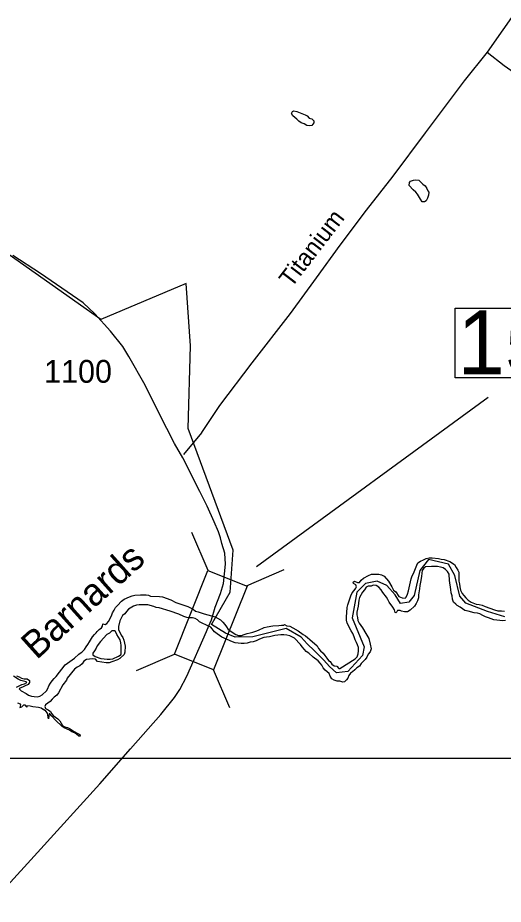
# Model space of a CAD drawing. Extents: x 2290055 to 2389491, y 66597 to 237875.
# Drawn here: x 2320275 to 2322939, y 148924 to 153790 of the extents above; entities that cross this region are included whole.
import ezdxf

# ---------------------------------------------------------------- set-up
doc = ezdxf.new("R2010")
doc.units = 0
for name, color, linetype in [('Exist Boundary Political City Limit New', 7, 'Continuous'), ('Exist Hydrographic Creek Double Shore', 7, 'Continuous'), ('Exist Hydrographic Creek Single Shore Label', 7, 'Continuous'), ('Exist Hydrographic Island Shore', 7, 'Continuous'), ('Exist Hydrographic Pond Under 1500 Sq Ft', 7, 'Continuous'), ('Exist Road Non-System Type 51', 7, 'Continuous'), ('Exist Road Non-System Type 51 Label', 7, 'Continuous'), ('Exist Road Secondary Structure Standard Bridge CELL', 7, 'Continuous'), ('Exist Road Secondary Structure Standard Bridge Number Label', 7, 'Continuous'), ('Exist Road Secondary Type 51 Attributed', 7, 'Continuous'), ('Exist Road Secondary Type 51 Number Label', 7, 'Continuous'), ('Map Preparation Boundary City Limit Buffer Line', 7, 'Continuous'), ('Map Preparation Inset Cut Line', 7, 'Continuous')]:
    doc.layers.add(name, color=color, linetype=linetype)

msp = doc.modelspace()

# ---------------------------------------------------------------- linework, layer by layer
at = {"layer": 'Exist Boundary Political City Limit New'}
for points in [[(2322176.2, 150336.7), (2322166.2, 150288.7), (2322085.5, 150200.4), (2322023.5, 150194.7), (2321985.5, 150228.5), (2321954, 150263.2), (2321904, 150315.3), (2321862.5, 150353.6), (2321830.8, 150389.7), (2321747.5, 150437.6), (2321566, 150392.2), (2321467.5, 150389.7), (2321415.5, 150411), (2321339, 150458.7), (2321441.2, 150636.4), (2321457, 150868.2), (2321209.8, 151535.7), (2321223.2, 151988.9), (2321199.8, 152331.9), (2320731, 152133.2), (2320008.2, 152641.4)], [(2322948, 150500.7), (2322852, 150530.9), (2322733, 150577.2), (2322700.8, 150614.2), (2322674, 150727.8), (2322637.8, 150790.8), (2322529.2, 150816), (2322481.2, 150755.5), (2322451, 150619.2), (2322420.8, 150581.4), (2322375.5, 150573.8), (2322345.2, 150621.8), (2322299.5, 150673.5), (2322246.8, 150697.5), (2322183.8, 150684.8), (2322135.8, 150636.9), (2322110.8, 150495.6), (2322176.2, 150336.7)]]:
    msp.add_lwpolyline(points, dxfattribs=at)
at = {"layer": 'Exist Hydrographic Creek Double Shore'}
for points in [[(2321400.5, 150471.7), (2321412, 150458.8), (2321421.5, 150446.3), (2321429.7, 150431.5), (2321471, 150403.9), (2321487, 150399.1), (2321503, 150399.4), (2321517.2, 150404.9), (2321534.2, 150409.9), (2321551, 150413.9), (2321566, 150416.5), (2321581.2, 150422.8), (2321595.5, 150427.3), (2321626.5, 150442.2), (2321643, 150446), (2321675.5, 150451.1), (2321707, 150454.6), (2321722.5, 150455), (2321733, 150456.4), (2321738.5, 150460.2), (2321751.2, 150452.4), (2321768, 150449.6), (2321785, 150441.1), (2321813.5, 150425), (2321840.5, 150404.7), (2321854.5, 150397.1), (2321865.5, 150388.5), (2321877.2, 150376.1), (2321917.5, 150342.1), (2321925.5, 150326.9), (2321937.2, 150314.8), (2321950.7, 150302.3), (2321961, 150288.7), (2321970.2, 150273.9), (2321981, 150261.5), (2321990, 150256.7), (2321998.2, 150242.1), (2322011, 150233), (2322026.2, 150229.9), (2322036.5, 150218.3), (2322042.2, 150217.5), (2322125.7, 150270), (2322137.7, 150281.6), (2322143, 150298.7), (2322145, 150315.3), (2322144, 150332.4), (2322140.2, 150346.9), (2322133.2, 150360.2), (2322127.2, 150375.4), (2322121.7, 150392.4), (2322114.5, 150409.1), (2322105.2, 150424.5), (2322083.5, 150467.3), (2322079.7, 150483.3), (2322078.5, 150499.1), (2322083.5, 150551.9), (2322086.2, 150568.1), (2322092, 150583.1), (2322102.7, 150616.7), (2322110, 150632.2), (2322121.5, 150645.5), (2322130.5, 150658.8), (2322133.5, 150665.6), (2322129.5, 150676.6), (2322117, 150685), (2322116, 150692.5), (2322122, 150696.4), (2322139.5, 150690.1), (2322150, 150690.4), (2322160, 150702.9), (2322173, 150712.9), (2322199.7, 150729.1), (2322216, 150734.7), (2322235.5, 150736.2), (2322255.5, 150736.3), (2322270.7, 150732.4), (2322285.7, 150725), (2322309, 150698), (2322327, 150665.2), (2322337.5, 150648.4), (2322349.2, 150638.3), (2322366.2, 150613.5), (2322383.7, 150605.7), (2322400, 150603.2), (2322406, 150609), (2322414.5, 150626.3), (2322420, 150644.6), (2322426, 150677.5), (2322434, 150709.1), (2322439.5, 150726.7), (2322446.7, 150740.1), (2322464.2, 150784.2), (2322471, 150798), (2322484.7, 150807.1), (2322500.5, 150814.6), (2322516, 150820.9), (2322532, 150825.2), (2322548.5, 150825.6)], [(2322548.5, 150825.6), (2322583.2, 150821.9), (2322598.5, 150817.8), (2322615.5, 150815.2), (2322645.7, 150805.9), (2322672, 150787.9), (2322680.5, 150772.1), (2322690.5, 150757.7), (2322694.7, 150745.8), (2322695.2, 150697.6), (2322698.5, 150682), (2322700.5, 150666.8), (2322705.2, 150647.5), (2322713.2, 150629.7), (2322722.5, 150617.6), (2322734, 150605.1), (2322747.2, 150593.3), (2322762.5, 150582.7), (2322791.2, 150570), (2322807.5, 150568.5), (2322823.5, 150565.1), (2322839.5, 150557.5), (2322890.7, 150539.2), (2322909.7, 150535.1), (2322928.5, 150534.9), (2322945.7, 150532.2)], [(2322952, 150480.9), (2322936.2, 150479.5), (2322904.2, 150482.2), (2322886.5, 150485.1), (2322872.2, 150489.8), (2322858, 150495.9), (2322842, 150500.8), (2322826.2, 150508.4), (2322809.7, 150517.8), (2322798, 150521.2), (2322778.7, 150522.5), (2322746, 150532.9), (2322728.7, 150536.7), (2322715, 150545.4), (2322702.5, 150554.6), (2322687, 150562.7), (2322678, 150570), (2322665.5, 150582.5), (2322661, 150599.2), (2322658, 150616.7), (2322653.5, 150633.5), (2322650.5, 150650.7), (2322644.2, 150701.6), (2322641.7, 150734.9), (2322633, 150751), (2322622.5, 150761.9), (2322609.5, 150769.6), (2322594.7, 150773.9), (2322578.7, 150776.8), (2322544.7, 150777.7), (2322512.2, 150775.8), (2322503.7, 150768.5), (2322494.2, 150755.9), (2322492, 150740.5), (2322490.5, 150722.4), (2322484.2, 150691), (2322481.2, 150672.8), (2322479.7, 150655.5), (2322473.7, 150622.6), (2322473.2, 150606), (2322467.7, 150588.3), (2322461.5, 150573.8), (2322451.7, 150559.1), (2322427.5, 150537.4), (2322413.7, 150529.1), (2322397.5, 150528.8), (2322380.7, 150532.3), (2322372.7, 150536), (2322359.5, 150536.4), (2322355.7, 150529.6), (2322350, 150523.1), (2322346.5, 150524.3), (2322345, 150532.3), (2322341.5, 150540.6), (2322333, 150555.1), (2322312.5, 150581.1), (2322306.5, 150595.7), (2322297.5, 150609.9), (2322278.5, 150634.9), (2322270, 150649.8), (2322256.2, 150664.5), (2322242, 150674), (2322225.7, 150676), (2322213.5, 150670.4), (2322197, 150669.1), (2322186.2, 150664.7), (2322177, 150650.3), (2322166, 150637), (2322150.5, 150607.8), (2322147, 150593), (2322142.2, 150560.7), (2322136.2, 150527.9), (2322136.2, 150512.6), (2322138.5, 150497.4), (2322142, 150481.5), (2322148, 150467.4)], [(2320267.7, 150177.8), (2320282.5, 150172.3), (2320296.5, 150165.3), (2320311.2, 150161.7), (2320326.7, 150161), (2320339, 150151.6), (2320340.7, 150141.2), (2320332, 150129.7), (2320288.2, 150110.6), (2320283.2, 150106), (2320294, 150094.3), (2320322, 150080), (2320335, 150071.7), (2320350, 150066.6), (2320365, 150063.4), (2320381.2, 150063), (2320396.2, 150065.9), (2320410, 150073.9), (2320433.5, 150094.9), (2320440.7, 150108.7), (2320446.5, 150123), (2320455, 150137.3), (2320464, 150150), (2320474.7, 150162.1), (2320486.5, 150173.5), (2320535.2, 150237), (2320547.5, 150247.9), (2320560.7, 150256.3), (2320587, 150275.4), (2320610.2, 150295.7), (2320623, 150305.7), (2320628.6, 150308.4), (2320629.3, 150308.7), (2320641, 150321.9), (2320650, 150337.6), (2320660.5, 150350.4), (2320669.7, 150363.7), (2320685.5, 150391.3), (2320695.7, 150404.4), (2320705.5, 150412.7), (2320711, 150420.6), (2320722.5, 150432.1), (2320734.2, 150441.4), (2320741.2, 150449.5), (2320743, 150463.3), (2320755.5, 150459.5), (2320764, 150463.9), (2320773.2, 150476.3), (2320789.5, 150507.5), (2320795, 150522.6), (2320803.5, 150538.6), (2320812.2, 150551.9), (2320823.5, 150562.8), (2320845.2, 150587.7), (2320858.5, 150598.7), (2320888.7, 150611), (2320903.2, 150615.9), (2320918, 150619.6), (2320948, 150622.3), (2320979.5, 150622.7), (2320993, 150621), (2321004.2, 150614.2), (2321053.5, 150613.5), (2321070, 150611.1), (2321115.5, 150595.4), (2321143.5, 150580.1), (2321175.2, 150568.6), (2321208, 150558), (2321222.2, 150550), (2321237.5, 150542.7), (2321250.5, 150533.3), (2321264.7, 150528), (2321297.2, 150518), (2321359, 150501.7), (2321387, 150484.1), (2321400.5, 150471.7)], [(2322148, 150467.4), (2322157, 150453.5), (2322167, 150440.9), (2322184.2, 150410.7), (2322201.5, 150383.1), (2322209.5, 150351.4), (2322215, 150325.5), (2322208, 150309.7), (2322197.5, 150295.7), (2322189.7, 150280.1), (2322180.7, 150267.7), (2322158.7, 150244.9), (2322149.7, 150230.4), (2322136, 150221.4), (2322125.5, 150210.3), (2322112.7, 150199.1), (2322101.5, 150193), (2322092, 150179.1), (2322086.2, 150165.3), (2322078.7, 150156.4), (2322067.5, 150145.3), (2322058.5, 150142), (2322042.7, 150147.9), (2322027, 150149.1), (2322011, 150154.4), (2321998, 150161.9), (2321988.5, 150175), (2321983.5, 150189.6), (2321961.5, 150208.5), (2321951.7, 150221.9), (2321943.2, 150235.8), (2321934.2, 150247.8), (2321923.7, 150259.4), (2321895.5, 150280.1), (2321872, 150301.9), (2321857.7, 150311.3), (2321848, 150322.9), (2321835.5, 150336), (2321827.5, 150349.4), (2321794.5, 150383.7), (2321767.5, 150397.3), (2321751.2, 150401.1), (2321735, 150403.1), (2321718.7, 150402.9), (2321686.5, 150399.5), (2321655.7, 150392.1), (2321639.7, 150390.3), (2321625, 150387.2), (2321610, 150383.1), (2321597.5, 150376.4), (2321583, 150370), (2321567.5, 150365), (2321550.5, 150361.6), (2321534, 150356.9), (2321518, 150355.4), (2321501.5, 150355.5), (2321485, 150356.1), (2321468.5, 150358.6), (2321453.2, 150363.8), (2321395.5, 150390.3), (2321368.5, 150407.8), (2321355.5, 150419.7), (2321334, 150445), (2321288, 150467.3), (2321272.7, 150473.3), (2321261.2, 150484.2), (2321248.5, 150492.2), (2321233.5, 150495.6), (2321217.7, 150495.7), (2321202.5, 150497.2), (2321186.5, 150503.1), (2321158.2, 150515.5), (2321111.5, 150531.7), (2321051, 150549.9), (2321035.5, 150551.8), (2321021.7, 150558.3), (2320989.2, 150566.4), (2320973.5, 150567.6), (2320941, 150567.5), (2320926, 150565.2), (2320910.5, 150560.2), (2320882.2, 150544.1), (2320871.7, 150531.4), (2320862.5, 150517.2), (2320850.5, 150507.9), (2320843.5, 150493.6), (2320835.2, 150479.4), (2320828.7, 150448.1), (2320829, 150432.1), (2320843, 150401.6), (2320852.2, 150387.3), (2320857.5, 150372.7), (2320861.7, 150357.2), (2320864.5, 150340.4), (2320862.5, 150307.9), (2320858.5, 150294.6), (2320836, 150272.7), (2320822.5, 150265.5), (2320791.2, 150253.9)], [(2320791.2, 150253.9), (2320776, 150249.6), (2320760.5, 150248.4), (2320712.5, 150256.9), (2320702, 150269.5), (2320684.7, 150271.1), (2320652, 150266.3), (2320638, 150258.1), (2320628.7, 150243.2), (2320616, 150231.6), (2320601.2, 150224.6), (2320587.5, 150213.7), (2320546.5, 150164.9), (2320542, 150154.6), (2320523.2, 150127.8), (2320499.5, 150084.3), (2320489.2, 150070.5), (2320475.5, 150059.8), (2320464.2, 150049.3), (2320453, 150037), (2320428, 150019.1), (2320424, 150009.5), (2320427.5, 149998.5), (2320442, 149991.5), (2320455, 149982.2), (2320462.5, 149969.6), (2320470, 149959.8), (2320483, 149951), (2320495, 149941.4), (2320505.5, 149930.6), (2320521.7, 149904.5), (2320533, 149897.8), (2320548.5, 149893.2), (2320562.5, 149886.4), (2320575, 149877.5), (2320588.2, 149869.7), (2320602.2, 149862.8), (2320615.5, 149854.7), (2320618.5, 149846.4), (2320610.5, 149846.5), (2320598.5, 149856.5), (2320586, 149865.3), (2320571.7, 149870.6), (2320558.5, 149879.4), (2320530, 149891.5), (2320517.7, 149901.3), (2320483.7, 149932.9), (2320461.5, 149956.2), (2320452.2, 149968.1), (2320447.5, 149971.2), (2320446, 149956.2), (2320443.5, 149942.1), (2320438.5, 149973.3), (2320428.7, 149982.9), (2320416, 149991.9)], [(2320269.2, 150115.2), (2320283.2, 150122.9), (2320297.2, 150129.3), (2320311.7, 150134.5), (2320324.7, 150140.2), (2320322, 150145), (2320292.2, 150151.3), (2320277.5, 150158.9), (2320251.2, 150175.4)]]:
    msp.add_lwpolyline(points, dxfattribs=at)
at = {"layer": 'Exist Hydrographic Island Shore'}
for points in [[(2320782.2, 150269.9), (2320797.2, 150270.9), (2320828.5, 150284.9), (2320842, 150294.6), (2320843.5, 150309.7), (2320843.2, 150343.2), (2320841, 150358.7), (2320837, 150374.7), (2320818.7, 150403.5), (2320811.2, 150420), (2320806, 150424.5), (2320790.7, 150423.8), (2320779.2, 150411.7), (2320764.5, 150404.5), (2320730, 150366.4), (2320711.5, 150342), (2320705, 150329.1), (2320697, 150315.6), (2320688, 150302.6), (2320687.7, 150292.7), (2320700.2, 150284.1), (2320732, 150272.2), (2320749, 150270.4), (2320766.5, 150269.9), (2320782.2, 150269.9)], [(2320273.5, 150029.1), (2320288, 150024.1), (2320290.7, 150018.9), (2320287.2, 150004.1), (2320297.2, 150007.4), (2320308.2, 150017.8), (2320313.7, 150019.2), (2320321.2, 150008.7), (2320326, 150006.3), (2320328.2, 150015.1), (2320343.2, 150013), (2320358, 150008.9), (2320389.5, 150006.2), (2320404.5, 150002.2), (2320416, 149991.9)]]:
    msp.add_lwpolyline(points, dxfattribs=at)
at = {"layer": 'Exist Hydrographic Pond Under 1500 Sq Ft'}
for points in [[(2321876.8, 153196.8), (2321861.8, 153198.9), (2321846.3, 153207.2), (2321830.8, 153212.8), (2321818, 153221.8), (2321807.3, 153233.1), (2321783.8, 153251.5), (2321778, 153263.8), (2321782, 153274.7), (2321790.8, 153278.5), (2321806, 153274.3), (2321852.8, 153256.4), (2321863, 153250.5), (2321875, 153238.4), (2321888.3, 153234.4), (2321899.3, 153223.7), (2321899.8, 153212.4), (2321888.3, 153198.8), (2321876.8, 153196.8)], [(2322507.2, 152778.7), (2322493.9, 152779.3), (2322484.9, 152793.3), (2322468.9, 152821.2), (2322458.7, 152833), (2322445.2, 152845.5), (2322422.2, 152869.3), (2322423.7, 152885.9), (2322430.2, 152891.9), (2322446.2, 152897.7), (2322459.2, 152900.3), (2322474.9, 152897.8), (2322486.7, 152888), (2322497.4, 152877), (2322509.9, 152866.9), (2322519.7, 152853.2), (2322525.7, 152839.5), (2322530.2, 152832.8), (2322528.7, 152816.1), (2322523.2, 152799.8), (2322515.2, 152785.6), (2322507.2, 152778.7)]]:
    msp.add_lwpolyline(points, dxfattribs=at)
at = {"layer": 'Exist Road Non-System Type 51'}
msp.add_line((2321282.6, 151511), (2321185, 151392.9), dxfattribs=at)
for points in [[(2323683.5, 154716.8), (2323646.6, 154667.5), (2323383.9, 154323), (2323199.8, 154073.5), (2323022.7, 153846.6), (2322850.2, 153601.5)], [(2322850.2, 153601.5), (2322724.5, 153442.7), (2322509.7, 153157.8), (2322333, 152920.8), (2322186.5, 152733.2), (2322042.1, 152541.4), (2321913, 152362), (2321770.7, 152166.3), (2321559.2, 151896.1), (2321382.4, 151661), (2321284.2, 151513), (2321282.6, 151511)], [(2322850.2, 153601.5), (2322943.4, 153527.1), (2323085.1, 153428.7), (2323204.4, 153349.4), (2323304.5, 153301.5), (2323377.1, 153282.4), (2323467.6, 153267.9), (2323552, 153265.3), (2323645.5, 153276.9), (2323730.7, 153296.4), (2323803.6, 153327.1), (2323883.7, 153378.2), (2323914.4, 153405.4)], [(2320088.4, 148849.6), (2320198.7, 149005.1), (2320383.3, 149208.5), (2320725.1, 149584.5), (2320894.7, 149777.6), (2321060.1, 149965.6), (2321135.3, 150057.9), (2321165.2, 150102.4), (2321202.8, 150175.9), (2321310.6, 150420.4), (2321323.5, 150452.1), (2321337.6, 150485.1)]]:
    msp.add_lwpolyline(points, dxfattribs=at)
at = {"layer": 'Exist Road Secondary Structure Standard Bridge CELL'}
for p, q in [((2321319.7, 150756.2), (2321230.5, 150964.2)), ((2321529.9, 150672.2), (2321737.9, 150761.4)), ((2320926.6, 150207), (2321134.7, 150296.3)), ((2321438.9, 150002.3), (2321349.7, 150210.3))]:
    msp.add_line(p, q, dxfattribs=at)
msp.add_lwpolyline([(2321134.7, 150296.3), (2321318.7, 150756.6), (2321533.7, 150670.6), (2321349.7, 150210.3)], close=True, dxfattribs=at)
at = {"layer": 'Exist Road Secondary Structure Standard Bridge Number Label'}
msp.add_line((2321584.4, 150777.5), (2322856, 151707.3), dxfattribs=at)
msp.add_lwpolyline([(2322675.2, 152195.6), (2323319.3, 152195.6), (2323319.3, 151813.3), (2322675.2, 151813.3)], close=True, dxfattribs=at)
at = {"layer": 'Exist Road Secondary Type 51 Attributed'}
msp.add_lwpolyline([(2321337.6, 150485.1), (2321359.2, 150553.6), (2321387.4, 150628.8), (2321403.6, 150685.2), (2321414.3, 150791.2), (2321410.9, 150850.1), (2321395.5, 150904.8), (2321388.3, 150934.7), (2321377.2, 150968.1), (2321352.8, 151023.6), (2321315.2, 151108.2), (2321275, 151189.4), (2321180.2, 151374.9), (2321135.7, 151453.5), (2321051.1, 151617.6), (2320973.8, 151773.1), (2320885.3, 151929.5), (2320852, 151985), (2320784.5, 152069.6), (2320697.8, 152165.3), (2320634.5, 152225.2), (2320400.8, 152386.7), (2320247.8, 152485)], dxfattribs=at)
at = {"layer": 'Map Preparation Boundary City Limit Buffer Line'}
for points in [[(2322176.2, 150336.7), (2322166.2, 150288.7), (2322085.5, 150200.4), (2322023.5, 150194.7), (2321985.5, 150228.5), (2321954, 150263.2), (2321904, 150315.3), (2321862.5, 150353.6), (2321830.8, 150389.7), (2321747.5, 150437.6), (2321566, 150392.2), (2321467.5, 150389.7), (2321415.5, 150411), (2321339, 150458.7), (2321441.2, 150636.4), (2321457, 150868.2), (2321209.8, 151535.7), (2321223.2, 151988.9), (2321199.8, 152331.9), (2320731, 152133.2), (2320008.2, 152641.4)], [(2322948, 150500.7), (2322852, 150530.9), (2322733, 150577.2), (2322700.8, 150614.2), (2322674, 150727.8), (2322637.8, 150790.8), (2322529.2, 150816), (2322481.2, 150755.5), (2322451, 150619.2), (2322420.8, 150581.4), (2322375.5, 150573.8), (2322345.2, 150621.8), (2322299.5, 150673.5), (2322246.8, 150697.5), (2322183.8, 150684.8), (2322135.8, 150636.9), (2322110.8, 150495.6), (2322176.2, 150336.7)]]:
    msp.add_lwpolyline(points, dxfattribs=at)
at = {"layer": 'Map Preparation Inset Cut Line'}
for points in [[(2374088.6, 192135.8), (2313126.6, 192135.8), (2313126.6, 149726.2), (2353934.7, 149726.2), (2375181.1, 184193.5), (2380407.7, 192135.8)], [(2318953.4, 149726.2), (2325417.5, 149726.2), (2346393.7, 149726.2), (2338303.7, 115381.1), (2324894.8, 115381.1)]]:
    msp.add_lwpolyline(points, close=True, dxfattribs=at)

# ---------------------------------------------------------------- texts
at = {"layer": 'Exist Hydrographic Creek Single Shore Label'}
msp.add_text('Barnards', height=150, rotation=41.9343, dxfattribs=at).set_placement((2320378.6, 150262.2))
at = {"layer": 'Exist Road Non-System Type 51 Label'}
msp.add_text('Titanium', height=95, rotation=52.5027, dxfattribs=at).set_placement((2321776.7, 152303.3))
at = {"layer": 'Exist Road Secondary Structure Standard Bridge Number Label'}
msp.add_text('15', height=350, dxfattribs=at).set_placement((2322687.7, 151833.1))
at = {"layer": 'Exist Road Secondary Type 51 Number Label'}
msp.add_text('1100', height=125, dxfattribs=at).set_placement((2320420.3, 151786.2))

doc.saveas('drawing.dxf')
